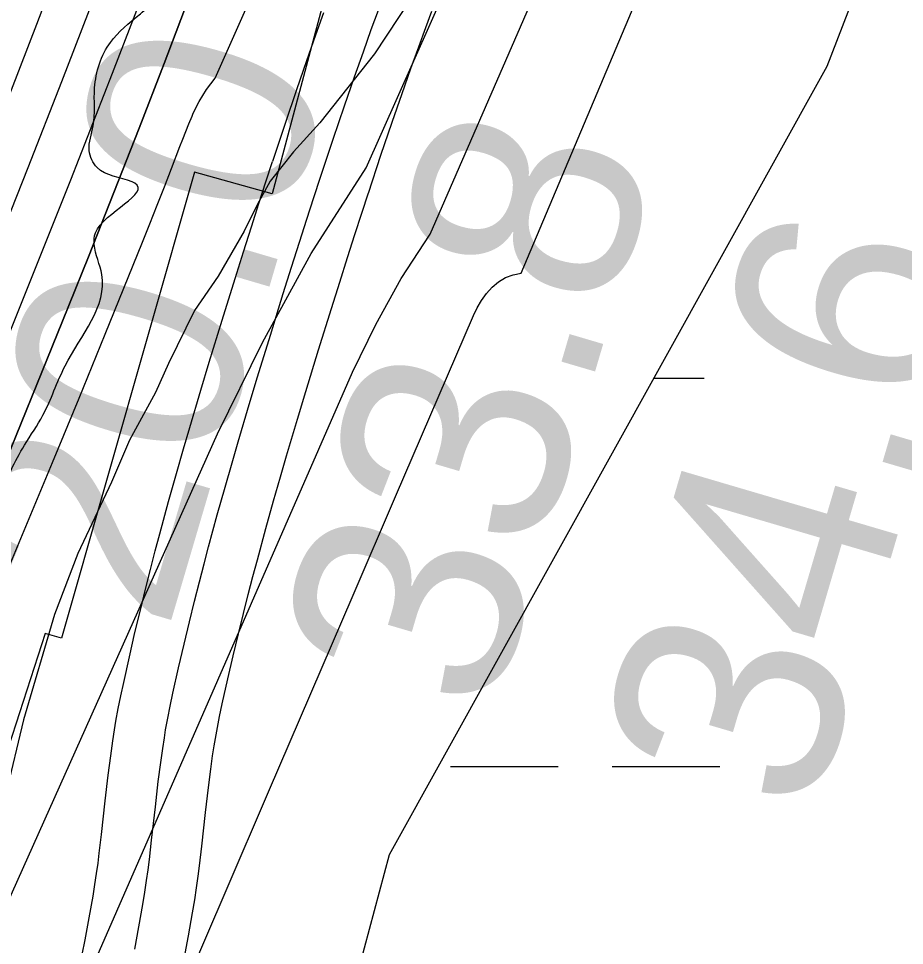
# Model space of a CAD drawing. Extents: x 3279314 to 3317160, y 734079 to 759431.
# Drawn here: x 3311127.7 to 3311391.1, y 742168.8 to 742444.3 of the extents above; entities that cross this region are included whole.
import ezdxf

# ---------------------------------------------------------------- set-up
doc = ezdxf.new("R2010")
doc.units = 0
for name, color, linetype in [('V-RIVR-EDGE', 7, 'Continuous'), ('V-RIVR-RANG', 7, 'Continuous'), ('V-ROAD-CNTR', 7, 'Continuous'), ('V-RRAP-RVMT', 7, 'Continuous'), ('V-SITE-VEGE', 7, 'Continuous'), ('V-TOPO-DPTH', 7, 'Continuous'), ('V-TOPO-MAJR', 7, 'Continuous'), ('V-TOPO-MINR', 7, 'Continuous'), ('V-TOPO-WATR', 7, 'Continuous'), ('V-WETL-SWMP', 7, 'Continuous')]:
    doc.layers.add(name, color=color, linetype=linetype)

msp = doc.modelspace()

# ---------------------------------------------------------------- linework, layer by layer
at = {"layer": 'V-RIVR-EDGE'}
msp.add_spline([(3310747.15, 741422.06), (3310761.27, 741436.93), (3310772.16, 741448.54), (3310772.95, 741451.64), (3310772.56, 741453.19), (3310772.21, 741467.15), (3310772.61, 741472.19), (3310775.33, 741474.12), (3310776.11, 741477.23), (3310778.06, 741481.1), (3310778.46, 741484.98), (3310773.05, 741494.68), (3310773.84, 741499.34), (3310775.79, 741504.37), (3310780.07, 741508.63), (3310785.89, 741512.1), (3310795.63, 741530.31), (3310825.21, 741572.12), (3310845.06, 741601.54), (3310855.18, 741615.48), (3310863.33, 741620.88), (3310868.4, 741629.02), (3310883.19, 741654.19), (3310883.99, 741660.39), (3310891, 741675.88), (3310896.85, 741688.67), (3310901.53, 741697.96), (3310902.33, 741706.1), (3310905.45, 741716.18), (3310909.36, 741728.58), (3310914.03, 741736.71), (3310917.53, 741740.19), (3310923, 741754.53), (3310933.94, 741786.3), (3310941.35, 741805.29), (3310953.85, 741842.87), (3310965.15, 741864.56), (3310977.64, 741894.39), (3310990.11, 741919.18), (3311002.96, 741940.86), (3311006.46, 741946.29), (3311012.68, 741950.15), (3311016.96, 741957.12), (3311022.03, 741967.58), (3311022.04, 741972.23), (3311022.06, 741982.31), (3311022.86, 741990.84), (3311027.17, 742006.73), (3311033.04, 742029.98), (3311035.01, 742042.78), (3311036.22, 742059.84), (3311037.05, 742082.33), (3311037.48, 742099.39), (3311041.77, 742109.85), (3311041.78, 742116.06), (3311042.18, 742121.1), (3311045.29, 742122.64), (3311048.4, 742124.57), (3311051.13, 742129.99), (3311053.47, 742138.91), (3311056.59, 742142), (3311058.53, 742145.1), (3311058.94, 742155.18), (3311061.67, 742160.6), (3311067.12, 742166.02), (3311068.72, 742186.57), (3311068.74, 742196.26), (3311069.14, 742198.98), (3311072.24, 742201.68), (3311075.36, 742205.17), (3311079.24, 742207.48), (3311086.67, 742233.45), (3311085.13, 742236.17), (3311085.14, 742242.37), (3311089.43, 742249.73), (3311096.04, 742257.47), (3311105.36, 742263.26), (3311103.82, 742266.37), (3311108.48, 742271.01), (3311115.88, 742281.85), (3311117.83, 742289.22), (3311122.13, 742302.39), (3311129.54, 742317.5), (3311134.99, 742326.4), (3311141.62, 742341.12), (3311152.54, 742368.24), (3311150.24, 742377.17), (3311150.64, 742380.66), (3311162.31, 742395.36), (3311161.53, 742395.75), (3311151.07, 742400.04), (3311148.76, 742405.09), (3311149.94, 742412.46), (3311150.35, 742423.7), (3311155.04, 742437.26), (3311163.98, 742445.77), (3311167.48, 742449.64), (3311161.31, 742462.46), (3311160.93, 742465.95), (3311162.87, 742466.72), (3311179.16, 742465.9), (3311183.82, 742470.93), (3311192.39, 742486.42), (3311195.13, 742495.72), (3311195.92, 742501.93), (3311195.94, 742507.74), (3311195.56, 742512.4), (3311195.57, 742517.05), (3311192.1, 742523.26), (3311189.39, 742527.93), (3311189.4, 742531.8), (3311190.19, 742537.62), (3311193.69, 742542.65), (3311200.3, 742549.23), (3311213.92, 742566.26), (3311218.99, 742580.21), (3311220.18, 742587.96), (3311224.84, 742593.38), (3311234.98, 742613.9), (3311240.45, 742629.4), (3311242.8, 742639.87), (3311247.85, 742644.9), (3311258.37, 742663.49), (3311264.22, 742676.66), (3311266.55, 742679.75), (3311284.03, 742689.02), (3311288.31, 742696.37), (3311293.38, 742706.45), (3311294.17, 742715.36), (3311293.8, 742720.79), (3311295.36, 742724.28), (3311298.86, 742729.7), (3311303.16, 742743.65), (3311303.18, 742751.79), (3311303.59, 742757.22), (3311304.76, 742763.42), (3311309.83, 742773.88), (3311319.58, 742795.58), (3311324.64, 742802.16), (3311332.42, 742814.55), (3311339.81, 742819.96), (3311347.2, 742828.47), (3311350.71, 742838.16), (3311350.72, 742842.42), (3311349.58, 742850.57), (3311349.98, 742855.22), (3311352.71, 742861.81), (3311361.28, 742877.3), (3311366.72, 742882.33), (3311372.18, 742893.95), (3311375.31, 742905.19), (3311388.96, 742936.95), (3311408.46, 742981.89), (3311418.2, 743001.25), (3311424.81, 743008.61), (3311432.6, 743021), (3311438.45, 743033.39), (3311438.07, 743037.27), (3311433.43, 743043.1), (3311433.83, 743046.59), (3311437.33, 743050.07), (3311441.6, 743052), (3311445.88, 743057.03), (3311448.63, 743073.31), (3311456.81, 743089.19), (3311472.38, 743112.03), (3311480.95, 743125.97), (3311482.91, 743136.44), (3311492.26, 743150.76), (3311492.65, 743155.42), (3311492.67, 743160.07), (3311495.77, 743161.61), (3311500.43, 743161.99), (3311508.6, 743173.22), (3311523.01, 743197.22), (3311534.32, 743223.95), (3311544.45, 743244.87), (3311561.99, 743278.57), (3311577.18, 743305.29), (3311604.83, 743353.31), (3311621.21, 743390.49), (3311639.14, 743426.13), (3311651.2, 743442.39), (3311662.88, 743461.36), (3311672.23, 743477.24), (3311680.45, 743507.46), (3311680.88, 743525.69), (3311684.8, 743542.74), (3311697.32, 743588.47), (3311707.1, 743621.02), (3311721.14, 743655.89), (3311734.41, 743686.5), (3311736.38, 743700.06), (3311739.9, 743713.24), (3311739.93, 743722.94), (3311739.94, 743727.59), (3311741.49, 743729.91), (3311746.17, 743737.27), (3311747.35, 743747.74), (3311748.93, 743755.49), (3311752.05, 743766.34), (3311755.59, 743785.72), (3311758.35, 743802), (3311760.7, 743811.3), (3311763.81, 743814.79), (3311768.47, 743818.26), (3311774.69, 743822.9), (3311780.53, 743834.52), (3311784.45, 743850.41), (3311786.46, 743878.33), (3311787.65, 743888.8), (3311789.21, 743891.9), (3311789.61, 743900.04), (3311789.24, 743905.86), (3311786.94, 743916.72), (3311786.19, 743926.81), (3311786.21, 743936.5), (3311791.67, 743946.57), (3311801.41, 743965.94), (3311807.65, 743981.05), (3311809.63, 743995.78), (3311810.84, 744015.94), (3311809.34, 744037.27), (3311800.08, 744055.13), (3311797.77, 744062.12), (3311797.79, 744068.33), (3311798.19, 744076.08), (3311793.94, 744081.13), (3311782.74, 744099.39), (3311771.54, 744118.03), (3311765.4, 744143.25), (3311761.57, 744163.04), (3311761.21, 744176.23), (3311763.57, 744188.24), (3311763.73, 744251.84), (3311761.87, 744283.64), (3311758.45, 744312.74), (3311753.47, 744337.18), (3311747.32, 744362.02), (3311746.96, 744373.26), (3311744.68, 744392.66), (3311742.01, 744411.28), (3311738.17, 744425.25), (3311736.65, 744435.73), (3311732.02, 744447.76), (3311725.49, 744470.66), (3311719.34, 744494.71), (3311717.06, 744513.33), (3311705.96, 744572.31), (3311696.76, 744617.7), (3311694.49, 744640.2), (3311694.53, 744654.16), (3311703.54, 744690.59), (3311707.88, 744720.06), (3311710.67, 744750.69), (3311711.89, 744773.56), (3311709.62, 744797.23), (3311706.57, 744820.11), (3311700.78, 744830.6), (3311700.41, 744838.36), (3311702.4, 744857.74), (3311707.54, 744896.12), (3311711.09, 744922.87), (3311725.17, 744972.09), (3311744.31, 745024.39), (3311756.41, 745056.94), (3311759.15, 745068.95), (3311759.57, 745082.52), (3311759.65, 745112), (3311754.68, 745143.42), (3311747.79, 745176.79), (3311742.05, 745210.93), (3311741.31, 745224.51), (3311742.13, 745240.4), (3311741.4, 745260.96), (3311735.26, 745285.79), (3311730.24, 745296.28), (3311724.07, 745311.03), (3311721.77, 745321.5), (3311718.33, 745338.58), (3311704.47, 745381.66), (3311698.68, 745391.37), (3311697.52, 745395.64), (3311694.47, 745413.87), (3311694.48, 745418.52), (3311698.37, 745424.72), (3311703.83, 745435.56), (3311704.24, 745445.26), (3311703.1, 745454.18), (3311703.12, 745461.94), (3311703.15, 745473.18), (3311702.03, 745491.41), (3311702.44, 745502.66), (3311704.05, 745524.76), (3311702.54, 745540.66), (3311698.7, 745556.57), (3311694.07, 745565.5), (3311683.25, 745580.65), (3311676.28, 745585.32), (3311673.96, 745589.59), (3311673.98, 745597.35), (3311671.69, 745612.87), (3311671.7, 745617.91), (3311673.27, 745623.34), (3311672.9, 745629.15), (3311669.43, 745637.69), (3311666.72, 745640.03), (3311662.07, 745643.14), (3311657.03, 745644.32), (3311648.5, 745643.17), (3311641.91, 745645.13), (3311638.43, 745648.63), (3311636.51, 745655.61), (3311631.51, 745675.4), (3311626.14, 745696.36), (3311621.54, 745718.48), (3311619.31, 745758.04), (3311618.96, 745773.94), (3311619.37, 745782.47), (3311620.16, 745790.22), (3311620.57, 745799.14), (3311621.38, 745810), (3311621.02, 745821.63), (3311618.73, 745835.6), (3311611.04, 745862.76), (3311604.48, 745877.52), (3311597.54, 745894.21), (3311590.61, 745914.39), (3311586.38, 745928.36), (3311565.19, 745983.48), (3311553.63, 746012.99), (3311544.78, 746042.48), (3311533.99, 746070.04), (3311521.28, 746106.53), (3311510.15, 746151.93), (3311505.19, 746184.51), (3311496.37, 746224.87), (3311490.22, 746250.48), (3311484.08, 746273.76), (3311478.31, 746293.17), (3311471, 746317.23), (3311471.42, 746330.8), (3311471.45, 746343.21), (3311471.47, 746351.74), (3311473.82, 746360.27), (3311476.93, 746363.36), (3311479.66, 746369.17), (3311482.4, 746378.08), (3311481.3, 746405.23), (3311479.4, 746420.75), (3311474.01, 746438.6), (3311466.69, 746454.91), (3311460.5, 746461.13), (3311455.86, 746468.12), (3311452, 746477.05), (3311449.7, 746486.36), (3311444.7, 746501.5), (3311438.9, 746511.21), (3311428.07, 746521.32), (3311424.97, 746523.65), (3311423.05, 746528.7), (3311419.2, 746539.95), (3311414.56, 746547.72), (3311409.92, 746553.55), (3311400.25, 746564.04), (3311389.43, 746577.64), (3311381.69, 746585.81), (3311379.76, 746588.14), (3311379.38, 746592.02), (3311373.99, 746605.99), (3311366.29, 746629.28), (3311359.73, 746641.71), (3311346.97, 746656.09), (3311338.85, 746669.29), (3311329.22, 746695.3), (3311318.42, 746718.59), (3311316.9, 746728.68), (3311312.66, 746739.55), (3311306.51, 746761.67), (3311297.26, 746785.35), (3311290.32, 746803.2), (3311282.59, 746811.75), (3311274.09, 746825.35), (3311272.95, 746836.6), (3311269.12, 746852.89), (3311251.75, 746888.62), (3311235.93, 746920.45), (3311213.94, 746964.72), (3311200.05, 746995), (3311194.29, 747019.45), (3311190.45, 747034.58), (3311185.04, 747041.19), (3311184.66, 747044.68), (3311184.3, 747056.31), (3311182.77, 747064.46), (3311176.22, 747081.54), (3311170.07, 747103.27), (3311165.07, 747118.41), (3311158.51, 747132.39), (3311154.66, 747146.36), (3311151.59, 747156.83), (3311148.89, 747164.21), (3311146.21, 747178.18), (3311143.91, 747189.82), (3311142.78, 747203.39), (3311139.32, 747215.04), (3311130.06, 747234.45), (3311113.14, 747290.33), (3311105.06, 747316.34)], degree=3, dxfattribs=at)
at = {"layer": 'V-ROAD-CNTR'}
for points in [[(3311217.53, 742397.21), (3311221.29, 742408.5), (3311224.64, 742418.36), (3311227.62, 742426.97), (3311230.27, 742434.49), (3311232.62, 742441.05), (3311234.71, 742446.79)], [(3311217.53, 742397.21), (3311221.29, 742408.5), (3311224.64, 742418.36), (3311227.62, 742426.97), (3311230.27, 742434.49), (3311232.62, 742441.05), (3311234.71, 742446.79)], [(3311231.76, 742392.47), (3311235.5, 742403.72), (3311238.82, 742413.5), (3311241.78, 742422.02), (3311244.4, 742429.46), (3311246.73, 742435.96), (3311248.79, 742441.64), (3311250.61, 742446.58)], [(3311203.3, 742401.94), (3311207.07, 742413.28), (3311210.45, 742423.23), (3311213.45, 742431.92), (3311216.13, 742439.51), (3311218.51, 742446.15)], [(3311146.7, 742166.08), (3311147.54, 742170.41), (3311148.76, 742176.94), (3311149.9, 742183.43), (3311150.46, 742186.89), (3311150.95, 742190.15), (3311151.37, 742193.24), (3311151.74, 742196.15), (3311152.4, 742201.73), (3311153.52, 742211.72), (3311154.4, 742219.34), (3311155.14, 742225.15), (3311155.76, 742229.55), (3311156.28, 742232.88), (3311156.7, 742235.43), (3311157.39, 742239.19), (3311158.14, 742242.93), (3311159, 742246.97), (3311160.7, 742254.62), (3311162.35, 742261.78), (3311163.96, 742268.47), (3311165.5, 742274.73), (3311166.99, 742280.58), (3311168.41, 742286.06), (3311169.77, 742291.19), (3311172.37, 742300.75), (3311174.71, 742309.1), (3311176.79, 742316.39), (3311178.65, 742322.77), (3311181.94, 742333.87), (3311184.46, 742342.2), (3311188.27, 742354.64), (3311192.13, 742367.07), (3311194.62, 742374.98), (3311196.97, 742382.39), (3311199.19, 742389.32), (3311201.29, 742395.82), (3311203.27, 742401.87)], [(3311162.28, 742167.61), (3311163.52, 742174.27), (3311164.69, 742180.93), (3311165.29, 742184.59), (3311165.8, 742188.04), (3311166.24, 742191.27), (3311166.63, 742194.31), (3311167.3, 742200.02), (3311168.42, 742210.02), (3311169.29, 742217.53), (3311170, 742223.15), (3311170.6, 742227.35), (3311171.09, 742230.5), (3311171.48, 742232.85), (3311172.12, 742236.38), (3311172.83, 742239.89), (3311173.66, 742243.78), (3311175.33, 742251.31), (3311176.95, 742258.35), (3311178.53, 742264.93), (3311180.05, 742271.09), (3311181.52, 742276.85), (3311182.92, 742282.25), (3311184.26, 742287.3), (3311186.83, 742296.76), (3311189.14, 742305.02), (3311191.21, 742312.24), (3311193.04, 742318.54), (3311196.31, 742329.57), (3311198.81, 742337.83), (3311202.61, 742350.22), (3311206.45, 742362.6), (3311208.92, 742370.47), (3311211.26, 742377.83), (3311213.46, 742384.72), (3311215.55, 742391.17), (3311217.53, 742397.21)], [(3311162.28, 742167.61), (3311163.52, 742174.27), (3311164.69, 742180.93), (3311165.29, 742184.59), (3311165.8, 742188.04), (3311166.24, 742191.27), (3311166.63, 742194.31), (3311167.3, 742200.02), (3311168.42, 742210.02), (3311169.29, 742217.53), (3311170, 742223.15), (3311170.6, 742227.35), (3311171.09, 742230.5), (3311171.48, 742232.85), (3311172.12, 742236.38), (3311172.83, 742239.89), (3311173.66, 742243.78), (3311175.33, 742251.31), (3311176.95, 742258.35), (3311178.53, 742264.93), (3311180.05, 742271.09), (3311181.52, 742276.85), (3311182.92, 742282.25), (3311184.26, 742287.3), (3311186.83, 742296.76), (3311189.14, 742305.02), (3311191.21, 742312.24), (3311193.04, 742318.54), (3311196.31, 742329.57), (3311198.81, 742337.83), (3311202.61, 742350.22), (3311206.45, 742362.6), (3311208.92, 742370.47), (3311211.26, 742377.83), (3311213.46, 742384.72), (3311215.55, 742391.17), (3311217.53, 742397.21)], [(3311177.02, 742164.81), (3311178.28, 742171.59), (3311179.48, 742178.43), (3311180.11, 742182.29), (3311180.65, 742185.92), (3311181.11, 742189.31), (3311181.51, 742192.47), (3311182.21, 742198.3), (3311183.32, 742208.33), (3311184.18, 742215.72), (3311184.87, 742221.14), (3311185.44, 742225.15), (3311185.9, 742228.11), (3311186.26, 742230.28), (3311186.86, 742233.56), (3311187.51, 742236.84), (3311188.32, 742240.59), (3311189.96, 742248), (3311191.56, 742254.91), (3311193.11, 742261.38), (3311194.6, 742267.45), (3311196.04, 742273.12), (3311197.43, 742278.44), (3311198.74, 742283.41), (3311201.29, 742292.77), (3311203.57, 742300.93), (3311205.62, 742308.08), (3311207.43, 742314.31), (3311210.68, 742325.27), (3311213.16, 742333.47), (3311216.94, 742345.8), (3311220.77, 742358.13), (3311223.23, 742365.96), (3311225.55, 742373.28), (3311227.74, 742380.12), (3311229.82, 742386.53), (3311231.79, 742392.54)]]:
    msp.add_lwpolyline(points, dxfattribs=at)
at = {"layer": 'V-RRAP-RVMT'}
for p, q in [((3311239.64, 742529.11), (3311203.18, 742392.24)), ((3311180.05, 742398.69), (3311140.47, 742260.12)), ((3311203.18, 742392.24), (3311180.05, 742398.69)), ((3311135.66, 742261.52), (3311094.13, 742133.45)), ((3311140.47, 742260.12), (3311135.66, 742261.52))]:
    msp.add_line(p, q, dxfattribs=at)
at = {"layer": 'V-SITE-VEGE'}
for p, q in [((3311244.42, 742450.33), (3311233.57, 742433.81)), ((3311233.57, 742433.81), (3311217.27, 742413.34)), ((3311217.27, 742413.34), (3311209.51, 742404.68)), ((3311209.51, 742404.68), (3311202.52, 742396.02)), ((3311202.52, 742396.02), (3311198.66, 742388.95)), ((3311198.66, 742388.95), (3311194.79, 742381.09)), ((3311194.79, 742381.09), (3311187.06, 742367.73)), ((3311187.06, 742367.73), (3311180.08, 742357.51)), ((3311180.08, 742357.51), (3311172.37, 742341.8)), ((3311172.37, 742341.8), (3311168.51, 742333.16)), ((3311168.51, 742333.16), (3311160.78, 742319.02)), ((3311160.78, 742319.02), (3311155.39, 742306.46)), ((3311155.39, 742306.46), (3311145.36, 742285.25)), ((3311145.36, 742285.25), (3311138.44, 742267.2)), ((3311138.44, 742267.2), (3311129.26, 742235.82)), ((3311129.26, 742235.82), (3311123.93, 742213.87))]:
    msp.add_line(p, q, dxfattribs=at)
at = {"layer": 'V-TOPO-DPTH'}
for points in [[(3310624.05, 741206.89), (3310732.31, 741449.7), (3310789.15, 741578.74), (3310845.19, 741708.12), (3310900.03, 741838.01), (3310954.09, 741968.25), (3311110.08, 742348.97), (3311120.42, 742374.48), (3311130.63, 742400.04), (3311140.66, 742425.67), (3311150.56, 742451.36), (3311187.44, 742548.13), (3311194.95, 742567.45), (3311202.63, 742586.71), (3311210.56, 742605.87), (3311218.66, 742624.96), (3311221.67, 742631.92), (3311228.86, 742647.21), (3311668.44, 743585.66)], [(3310624.05, 741206.89), (3310732.31, 741449.7), (3310789.15, 741578.74), (3310845.19, 741708.12), (3310900.03, 741838.01), (3310954.09, 741968.25), (3311110.08, 742348.97), (3311120.42, 742374.48), (3311130.63, 742400.04), (3311140.66, 742425.67), (3311150.56, 742451.36), (3311187.44, 742548.13), (3311194.95, 742567.45), (3311202.63, 742586.71), (3311210.56, 742605.87), (3311218.66, 742624.96), (3311221.67, 742631.92), (3311228.86, 742647.21), (3311668.44, 743585.66)], [(3311681.82, 743566.46), (3311199.86, 742500.49), (3311196.53, 742494.09), (3311193.47, 742487.54), (3311192.44, 742485.17), (3311189.11, 742477.31), (3311185.84, 742469.42), (3311182.68, 742461.49), (3311179.59, 742453.53), (3311171, 742431), (3311163.6, 742411.78), (3311156.12, 742392.59), (3311148.51, 742373.45), (3311140.81, 742354.35), (3311100.85, 742256.04), (3311072.83, 742187.92), (3311044.43, 742119.97), (3311015.47, 742052.25), (3310986.12, 741984.7), (3310648.23, 741215.56)]]:
    msp.add_lwpolyline(points, dxfattribs=at)
at = {"layer": 'V-TOPO-MAJR'}
msp.add_lwpolyline([(3310792.45, 741346.74), (3310836.26, 741446.42), (3310880.02, 741546.12), (3310923.73, 741645.84), (3310967.39, 741745.58), (3311227.06, 742339.19), (3311233.93, 742353.35), (3311241.5, 742367.08), (3311250.12, 742380.19), (3311768.36, 743569.78)], dxfattribs=at)
at = {"layer": 'V-TOPO-MINR'}
for points in [[(3310675.54, 741340.09), (3310707.53, 741412.54), (3310739.09, 741485.18), (3310769.98, 741558.09), (3310800.45, 741631.2), (3311102.34, 742364.93), (3311110.23, 742384.3), (3311118.01, 742403.72), (3311125.64, 742423.19), (3311133.16, 742442.71), (3311191.37, 742595.43), (3311201.09, 742620.44), (3311211.03, 742645.36), (3311221.29, 742670.15), (3311231.77, 742694.85), (3311235.99, 742704.63), (3311245.14, 742724.02), (3311255.13, 742742.93), (3311663.26, 743602.86)], [(3310701.97, 741219.5), (3310780.09, 741402.01), (3310831.84, 741522.11), (3310884.01, 741642.03), (3310936.77, 741761.69), (3310989.94, 741881.17), (3311186.93, 742320.88), (3311200.25, 742348.06), (3311214.77, 742374.53), (3311231.08, 742399.94), (3311758.6, 743584.32)], [(3310633.57, 741210.26), (3310843.71, 741682.53), (3310895.61, 741800.66), (3310946.77, 741919.11), (3310996.82, 742038.03), (3311046.13, 742157.26), (3311117.84, 742333), (3311130.63, 742364.65), (3311143.27, 742396.35), (3311155.69, 742428.15), (3311167.95, 742460.01), (3311183.52, 742500.83), (3311188.82, 742514.47), (3311194.24, 742528.07), (3311199.83, 742541.59), (3311675.13, 743576.06)], [(3310648.23, 741215.56), (3310986.12, 741984.7), (3311015.47, 742052.25), (3311044.43, 742119.97), (3311072.83, 742187.92), (3311100.85, 742256.04), (3311140.81, 742354.35), (3311148.51, 742373.45), (3311156.12, 742392.59), (3311163.6, 742411.78), (3311171, 742431), (3311179.59, 742453.53), (3311182.68, 742461.49), (3311185.84, 742469.42), (3311189.11, 742477.31), (3311192.44, 742485.17), (3311193.47, 742487.54), (3311196.53, 742494.09), (3311199.86, 742500.49), (3311681.82, 743566.46)], [(3310675.66, 741225.8), (3311121.86, 742274.31), (3311129.89, 742293.32), (3311137.85, 742312.36), (3311145.72, 742331.44), (3311153.52, 742350.55), (3311164.59, 742377.89), (3311166.78, 742383.35), (3311168.96, 742388.82), (3311171.09, 742394.31), (3311173.21, 742399.81), (3311175.66, 742406.26), (3311176.55, 742408.53), (3311177.45, 742410.79), (3311178.38, 742413.04), (3311179.33, 742415.28), (3311179.59, 742415.88), (3311180.48, 742417.79), (3311181.45, 742419.66), (3311182.52, 742421.47), (3311183.67, 742423.23), (3311184.9, 742424.94), (3311186.19, 742426.62), (3311688.5, 743556.87)], [(3310756.32, 741177.08), (3311189.48, 742185.13), (3311202.06, 742214.4), (3311214.65, 742243.68), (3311227.24, 742272.95), (3311239.83, 742302.22), (3311262.99, 742356.04), (3311264.12, 742358.33), (3311265.4, 742360.52), (3311266.9, 742362.57), (3311268.55, 742364.52), (3311270.44, 742366.11), (3311272.49, 742367.38), (3311274.77, 742368.16), (3311277.2, 742368.6), (3311778.1, 743555.24)]]:
    msp.add_lwpolyline(points, dxfattribs=at)
at = {"layer": 'V-TOPO-WATR'}
msp.add_lwpolyline([(3310624.05, 741206.89), (3310732.31, 741449.7), (3310789.15, 741578.74), (3310845.19, 741708.12), (3310900.03, 741838.01), (3310954.09, 741968.25), (3311110.08, 742348.97), (3311120.42, 742374.48), (3311130.63, 742400.04), (3311140.66, 742425.67), (3311150.56, 742451.36), (3311187.44, 742548.13), (3311194.95, 742567.45), (3311202.63, 742586.71), (3311210.56, 742605.87), (3311218.66, 742624.96), (3311221.67, 742631.92), (3311228.86, 742647.21), (3311668.44, 743585.66)], dxfattribs=at)
at = {"layer": 'V-WETL-SWMP'}
for p, q in [((3311459.09, 742664.44), (3311368.01, 742430.07)), ((3311459.09, 742664.44), (3311368.01, 742430.07)), ((3311368.01, 742430.07), (3311237.9, 742195.71)), ((3311368.01, 742430.07), (3311237.9, 742195.71)), ((3311316.56, 742337.4), (3311331.55, 742337.41)), ((3311256.2, 742221.94), (3311288.2, 742221.95)), ((3311304.2, 742221.96), (3311336.2, 742221.98)), ((3311237.9, 742195.71), (3311185.86, 742000.4)), ((3311237.9, 742195.71), (3311185.86, 742000.4))]:
    msp.add_line(p, q, dxfattribs=at)

# ---------------------------------------------------------------- texts
at = {"layer": 'V-RIVR-RANG'}
for s, p in [('20.0', (3311171.87, 742261.2)), ('33.8', (3311268.68, 742235.96)), ('34.6', (3311364.15, 742206.17))]:
    msp.add_text(s, height=67, rotation=73.5883, dxfattribs=at).set_placement(p)

doc.saveas('drawing.dxf')
